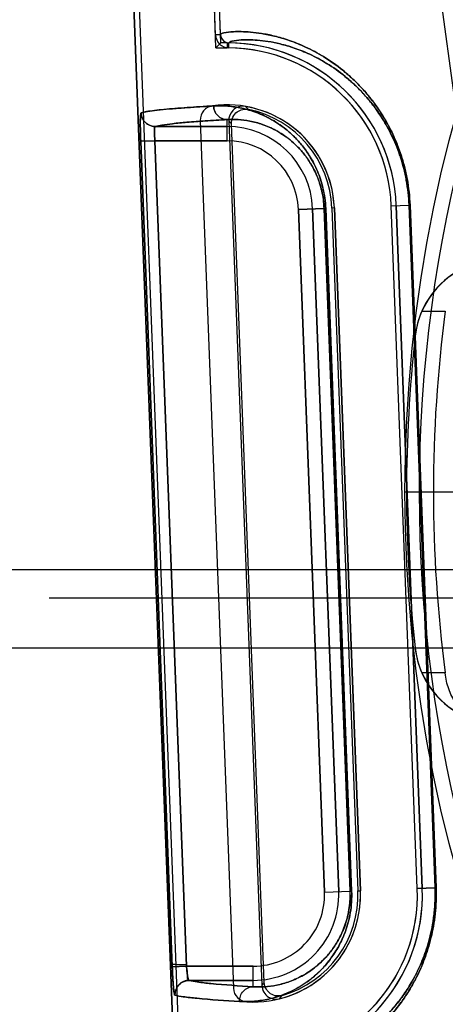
# Model space of a CAD drawing. Header units: millimetres. Extents: x 0 to 297, y 0 to 210.
# Tile 384 of 455: x 239.71 to 239.83, y 159.995 to 160.272. Entities that reach past the tile are written whole.
import ezdxf

# ---------------------------------------------------------------- set-up
doc = ezdxf.new("R2010")
doc.units = ezdxf.units.MM
doc.header["$LTSCALE"] = 16.335
doc.layers.get('0').update_dxf_attribs({"linetype": 'CONTINUOUS'})
for name, color, linetype in [('AXES_REF', 7, 'CONTINUOUS'), ('INTFCLR_1', 7, 'CONTINUOUS'), ('INTFCLR_144815', 7, 'CONTINUOUS'), ('INTFCLR_72935', 7, 'CONTINUOUS')]:
    doc.layers.add(name, color=color, linetype=linetype)

msp = doc.modelspace()

# ---------------------------------------------------------------- linework, layer by layer
at = {"color": 7, "linetype": 'Continuous'}
for radius in [7.756662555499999, 7.756, 7.706331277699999]:
    msp.add_circle((241.4302422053, 154.539298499), radius, dxfattribs=at)
msp.add_arc((241.4302422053, 154.539298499), 7.68, 278.2771290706, 261.7228709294, dxfattribs=at)
at = {"layer": 'AXES_REF', "color": 9, "linetype": 'Continuous'}
msp.add_arc((241.4302422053, 154.539298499), 7.075609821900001, 94.4118118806, 85.5881881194, dxfattribs=at)
at = {"layer": 'INTFCLR_1', "color": 6, "linetype": 'Continuous'}
for p, q in [((239.7312571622, 160.5620254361), (239.7727769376, 159.4752871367)), ((239.7326659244, 160.5621008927), (239.7741875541, 159.4753140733)), ((239.765101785, 160.2678622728), (239.7538167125, 160.5632376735)), ((239.7665113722, 160.2679161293), (239.7552254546, 160.5633136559)), ((239.7608383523, 160.2438053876), (239.7701628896, 159.9997450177)), ((239.7985345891, 160.2191774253), (239.8058701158, 160.0271774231)), ((239.8218584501, 160.0277882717), (239.8145229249, 160.219788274)), ((239.823269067, 160.0278151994), (239.8159335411, 160.2198151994))]:
    msp.add_line(p, q, dxfattribs=at)
at = {"layer": 'INTFCLR_1', "color": 9, "linetype": 'Continuous'}
for p, q in [((239.7665113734, 160.2679160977), (239.7651017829, 160.2678623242)), ((239.7688693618, 160.2641969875), (239.7688843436, 160.2656075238)), ((239.7683824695, 160.2380946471), (239.7683824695, 160.2440311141)), ((239.7683824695, 160.2420940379), (239.7481628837, 160.2420940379)), ((239.7440717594, 160.2379419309), (239.7480651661, 160.2380946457)), ((239.7440717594, 160.2379419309), (239.7529492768, 160.0058035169)), ((239.7480651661, 160.2380946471), (239.7683824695, 160.2380946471)), ((239.7480651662, 160.2380946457), (239.7569425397, 160.0059562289)), ((239.7884370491, 160.2187916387), (239.7956533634, 160.2190673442)), ((239.7957725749, 160.0267916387), (239.7884370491, 160.2187916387)), ((239.79976905, 160.0269443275), (239.7924335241, 160.2189443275)), ((239.7960930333, 160.2190673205), (239.7956533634, 160.219067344)), ((239.7956533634, 160.2190673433), (239.8029567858, 160.0270661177)), ((239.8034032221, 160.0270660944), (239.7960930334, 160.2190673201)), ((239.8145229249, 160.2197882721), (239.8195403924, 160.2199799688)), ((239.8195403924, 160.2199799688), (239.8268430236, 160.027978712)), ((239.8195403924, 160.2199799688), (239.8198170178, 160.2199799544)), ((239.8271241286, 160.0279786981), (239.8198170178, 160.2199799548)), ((239.7957725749, 160.0267916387), (239.8029567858, 160.0270661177)), ((239.8029567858, 160.0270661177), (239.8034032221, 160.0270660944)), ((239.8218584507, 160.0277882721), (239.8268430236, 160.027978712)), ((239.8268430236, 160.027978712), (239.8271241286, 160.0279786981)), ((239.7569425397, 160.0059562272), (239.7529492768, 160.0058035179)), ((239.7757179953, 160.0059562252), (239.7569425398, 160.0059562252)), ((239.7757179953, 160.0001760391), (239.7757179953, 160.0059562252)), ((239.757660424, 160.0019568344), (239.7757179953, 160.0019568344))]:
    msp.add_line(p, q, dxfattribs=at)
at = {"layer": 'INTFCLR_1', "color": 6, "linetype": 'Continuous'}
for centre, radius, start, end in [((239.7689098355, 160.2680075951), 0.0024002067, 182.1846802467, 269.3914656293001), ((239.7689098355, 160.2680075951), 0.0038108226, 182.1854536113, 269.3914573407), ((239.7683824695, 160.2180254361), 0.04758473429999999, 2.1879705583, 89.39575729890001), ((239.7683824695, 160.2180254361), 0.04617411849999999, 2.1879728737, 89.39582255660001), ((239.7648354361, 160.2439580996), 0.004, 97.78850620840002, 182.1879698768), ((239.7683824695, 160.2180254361), 0.0301741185, 2.1879704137, 97.78850629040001), ((239.7757179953, 160.0260254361), 0.0301741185, 266.587434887, 2.1879703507), ((239.7757179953, 160.0260254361), 0.04617411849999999, 274.9802481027, 2.1879701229), ((239.7757179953, 160.0260254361), 0.04758473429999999, 274.9802484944, 2.1879705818), ((239.7741599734, 159.9998977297), 0.004, 182.1879698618, 266.587435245)]:
    msp.add_arc(centre, radius, start, end, dxfattribs=at)
at = {"layer": 'INTFCLR_1', "color": 9, "linetype": 'Continuous'}
for centre, radius, start, end in [((239.7683824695, 160.2180254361), 0.0240686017, 2.1879705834, 89.99999998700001), ((239.7683824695, 160.2180254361), 0.0200692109, 2.1879702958, 89.99999993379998), ((239.7757179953, 160.0260254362), 0.0240686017, 270.0000000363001, 2.1879705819), ((239.7757179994, 160.0260254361), 0.0200692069, 270.0000000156, 2.1879709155)]:
    msp.add_arc(centre, radius, start, end, dxfattribs=at)
at = {"layer": 'INTFCLR_1', "color": 7, "linetype": 'Continuous'}
msp.add_arc((239.7576694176, 159.9979558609), 0.0040012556, 90.12879280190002, 182.1644691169, dxfattribs=at)
at = {"layer": 'INTFCLR_1', "color": 9, "linetype": 'Continuous'}
for points, knots in [([(239.8198170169, 160.2199799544), (239.8197233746, 160.2224404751), (239.8193860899, 160.2255007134), (239.8186640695, 160.2290801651), (239.8181270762, 160.2313367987), (239.817493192, 160.2335112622), (239.8167720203, 160.2355998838), (239.8160257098, 160.2375592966), (239.8146681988, 160.2406903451), (239.8128942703, 160.2439915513), (239.8109756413, 160.2469673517), (239.8091158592, 160.2495626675), (239.8067525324, 160.2524258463), (239.8038509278, 160.2553884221), (239.8002038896, 160.2585759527), (239.795807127, 160.261686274), (239.7914132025, 160.2640428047), (239.7881415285, 160.2654576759), (239.7852439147, 160.2665391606), (239.782480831, 160.2673567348), (239.7798711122, 160.267942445), (239.7776157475, 160.2683525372), (239.7751090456, 160.2686650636), (239.772463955, 160.2688053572), (239.7699697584, 160.2687729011), (239.7680305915, 160.2685570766), (239.7668733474, 160.2682698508), (239.7665071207, 160.2680268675), (239.7665113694, 160.2679161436)], [0, 0, 0, 0, 0.09145445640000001, 0.1138036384, 0.1356225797, 0.1775934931, 0.1978577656, 0.2176815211, 0.2554568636, 0.3245480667, 0.3565511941, 0.3869221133, 0.443096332, 0.4942467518, 0.5407728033, 0.6228600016, 0.6936556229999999, 0.7255371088, 0.7551980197, 0.8084927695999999, 0.8323850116, 0.8545194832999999, 0.8936035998, 0.9261879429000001, 0.9525909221, 0.9869380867, 0.995884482, 1, 1, 1, 1]), ([(239.8195403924, 160.2199799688), (239.8194510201, 160.2223302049), (239.8191297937, 160.2252531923), (239.8184423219, 160.2286724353), (239.8179311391, 160.2308277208), (239.8173277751, 160.2329045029), (239.8166413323, 160.2348992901), (239.8159310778, 160.236770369), (239.8146394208, 160.239759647), (239.8129514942, 160.2429114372), (239.8111257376, 160.2457523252), (239.809356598, 160.2482288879), (239.807108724, 160.2509603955), (239.8043488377, 160.2537859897), (239.8008811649, 160.2568240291), (239.796701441, 160.2597863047), (239.792524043, 160.2620280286), (239.7894145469, 160.2633715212), (239.7866618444, 160.2643966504), (239.7840372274, 160.2651695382), (239.7815587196, 160.2657205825), (239.7794175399, 160.2661044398), (239.7770379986, 160.2663933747), (239.7745286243, 160.2665155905), (239.7721596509, 160.2664710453), (239.7703264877, 160.2662508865), (239.7692185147, 160.2659602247), (239.768879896, 160.2657155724), (239.7688843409, 160.2656075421)], [0, 0, 0, 0, 0.0917406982, 0.1141566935, 0.136039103, 0.1781262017, 0.1984432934, 0.2183163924, 0.2561787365, 0.3254018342, 0.3574526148, 0.3878602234, 0.4440791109, 0.4952427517, 0.5417573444, 0.6237687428, 0.6944433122, 0.7262543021, 0.7558410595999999, 0.8089827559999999, 0.8327989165, 0.8548590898, 0.8938039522, 0.926266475, 0.9525704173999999, 0.9868267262, 0.9957825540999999, 1, 1, 1, 1]), ([(239.7441725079, 160.245940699), (239.7441100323, 160.2459224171), (239.7440741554, 160.2456369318), (239.7440059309, 160.2452234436), (239.7439784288, 160.2444538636), (239.7439593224, 160.2435888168), (239.743959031, 160.2426273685), (239.7439777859, 160.2407596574), (239.7440242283, 160.2391848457), (239.7440717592, 160.2379419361)], [0, 0, 0, 0, 0.0243363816, 0.0836812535, 0.1766822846, 0.3011690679, 0.4113743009, 0.5349902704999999, 1, 1, 1, 1]), ([(239.7481628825, 160.2420976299), (239.7474214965, 160.2420987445), (239.7461185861, 160.2424813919), (239.7446356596, 160.2439083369), (239.7442042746, 160.2451977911), (239.7441725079, 160.245940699)], [0, 0, 0, 0, 0.3677585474, 0.6311502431, 1, 1, 1, 1]), ([(239.7960930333, 160.2190673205), (239.7960566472, 160.2200229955), (239.7959340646, 160.2214457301), (239.7956383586, 160.2233099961), (239.7952718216, 160.2250830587), (239.7946913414, 160.2271725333), (239.793830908, 160.2294849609), (239.7928615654, 160.2315683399), (239.791818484, 160.2334374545), (239.7907249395, 160.2351144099), (239.7892682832, 160.2370616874), (239.787734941, 160.2387739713), (239.7861519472, 160.2402697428), (239.7846399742, 160.2415572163), (239.7827578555, 160.2429371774), (239.7798373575, 160.2446943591), (239.7762790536, 160.2462781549), (239.7721222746, 160.2474192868), (239.7682425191, 160.2479310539), (239.7657534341, 160.2479438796), (239.7645667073, 160.2478778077)], [0, 0, 0, 0, 0.0603894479, 0.0899892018, 0.119159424, 0.17467886, 0.2267330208, 0.2747852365, 0.3196343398, 0.3617804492, 0.4011022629, 0.4731136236, 0.506543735, 0.5385750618, 0.5984631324, 0.6536618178, 0.7535741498, 0.8432714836, 0.9249485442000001, 1, 1, 1, 1]), ([(239.7645667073, 160.2478778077), (239.7645851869, 160.2473915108), (239.7648044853, 160.2463851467), (239.7656573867, 160.2450871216), (239.7669294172, 160.2442247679), (239.7679152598, 160.2440266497), (239.768382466, 160.2440239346)], [0, 0, 0, 0, 0.245399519, 0.5071339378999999, 0.7644002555, 1, 1, 1, 1]), ([(239.7481628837, 160.2420940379), (239.7487775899, 160.2422754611), (239.7503977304, 160.2425629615), (239.7533694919, 160.2429377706), (239.7574229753, 160.2433106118), (239.7625458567, 160.2436876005), (239.7663187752, 160.2439152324), (239.7683824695, 160.2440311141)], [0, 0, 0, 0, 0.0945749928, 0.2419709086, 0.4422842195, 0.6949987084, 1, 1, 1, 1]), ([(239.7956533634, 160.219067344), (239.7956216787, 160.2199008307), (239.7954805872, 160.2215431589), (239.7950485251, 160.2239192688), (239.7944349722, 160.2261347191), (239.7936873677, 160.228150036), (239.7928453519, 160.2299648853), (239.7919394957, 160.2315922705), (239.7909901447, 160.2330514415), (239.7897260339, 160.2347443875), (239.7875567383, 160.237170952), (239.7848515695, 160.2393781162), (239.7815555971, 160.2413547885), (239.7784792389, 160.2427155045), (239.7748898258, 160.2436825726), (239.7715453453, 160.2441072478), (239.7694028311, 160.2440900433), (239.768382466, 160.2440239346)], [0, 0, 0, 0, 0.0607780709, 0.1198971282, 0.1757400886, 0.2280711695, 0.2763507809, 0.3213836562, 0.36367453, 0.4031049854, 0.4752440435, 0.6004044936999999, 0.6555016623, 0.75508233, 0.8443321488, 0.9254925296, 1, 1, 1, 1]), ([(239.7481628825, 160.2420976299), (239.747989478, 160.2420720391), (239.748005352, 160.2411947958), (239.7479302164, 160.2404213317), (239.7479927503, 160.239198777), (239.7480358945, 160.2384773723), (239.7480651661, 160.2380946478)], [0, 0, 0, 0, 0.130335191, 0.4536621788, 0.7145859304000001, 1, 1, 1, 1]), ([(239.7718856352, 159.9960239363), (239.7731137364, 159.9959523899), (239.775686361, 159.9959654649), (239.7796910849, 159.9965130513), (239.7839773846, 159.9977339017), (239.7876406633, 159.9994314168), (239.7902141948, 160.0010517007), (239.791751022, 160.0021762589), (239.7933636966, 160.0034839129), (239.794942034, 160.0049867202), (239.7964591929, 160.00669394), (239.7980287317, 160.0086888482), (239.7994846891, 160.0109659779), (239.8007781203, 160.0135448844), (239.801692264, 160.0157841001), (239.8023320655, 160.0178260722), (239.8027573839, 160.0195872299), (239.8031223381, 160.0214862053), (239.8033529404, 160.023463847), (239.8034354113, 160.0254970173), (239.8034232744, 160.0265394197), (239.8034032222, 160.0270660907)], [0, 0, 0, 0, 0.0741702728, 0.1546339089, 0.2429791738, 0.3419225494, 0.3968630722, 0.4261042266, 0.4566930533, 0.5220022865, 0.5571969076, 0.5943301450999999, 0.6749684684, 0.7195761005, 0.7681525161, 0.8206304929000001, 0.8484164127, 0.8773538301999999, 0.9371840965, 0.9682229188, 1, 1, 1, 1]), ([(239.7757179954, 160.0001760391), (239.7767727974, 160.0001044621), (239.7789851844, 160.0000968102), (239.7824344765, 160.000545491), (239.7861331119, 160.0015809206), (239.7892978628, 160.003037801), (239.7918946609, 160.0046681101), (239.7939455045, 160.0062487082), (239.7956169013, 160.0078411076), (239.7969316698, 160.0093225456), (239.7982931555, 160.0110562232), (239.7995561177, 160.0130367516), (239.8006782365, 160.0152809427), (239.8014717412, 160.0172312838), (239.8021518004, 160.0194097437), (239.8026668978, 160.0218015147), (239.8029133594, 160.0239249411), (239.8029848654, 160.0256978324), (239.8029742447, 160.0266068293), (239.8029567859, 160.0270661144)], [0, 0, 0, 0, 0.0735775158, 0.1534833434, 0.2413376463, 0.3399042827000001, 0.3947221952, 0.4544720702, 0.5197994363, 0.5550402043, 0.5922486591, 0.6731381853, 0.717931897, 0.7667439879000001, 0.8195094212, 0.876557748, 0.9367705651, 0.9680130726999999, 1, 1, 1, 1]), ([(239.777659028, 159.9761374), (239.7776632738, 159.9760256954), (239.7780577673, 159.9758136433), (239.7792469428, 159.9756194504), (239.7812262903, 159.9755585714), (239.7837420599, 159.9757264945), (239.7863881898, 159.9760794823), (239.7895091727, 159.9767240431), (239.7923946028, 159.9775577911), (239.7949267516, 159.9784639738), (239.7977975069, 159.979641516), (239.8016611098, 159.9815750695), (239.8065393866, 159.9847183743), (239.8106912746, 159.9881890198), (239.8140770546, 159.9916721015), (239.8167199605, 159.9948498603), (239.818830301, 159.9978731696), (239.8204667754, 160.0005936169), (239.8221334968, 160.0036987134), (239.8236303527, 160.0071113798), (239.8247281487, 160.0103178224), (239.8253126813, 160.012312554), (239.8258629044, 160.0144332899), (239.8263209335, 160.0166316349), (239.8266774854, 160.0189017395), (239.8271160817, 160.0224923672), (239.8272169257, 160.0255403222), (239.8271241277, 160.0279786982)], [0, 0, 0, 0, 0.00415512, 0.0132579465, 0.04812376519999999, 0.0748320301, 0.1077088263, 0.1470290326, 0.1932704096, 0.2191881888, 0.2469717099, 0.3085690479, 0.3794799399, 0.4622323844, 0.50906378, 0.5598962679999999, 0.6156970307, 0.6459197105, 0.6778621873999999, 0.7466490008, 0.7841161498, 0.8037783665, 0.8238994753, 0.8655447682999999, 0.8871774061, 0.9092985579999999, 1, 1, 1, 1]), ([(239.779848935, 159.9786203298), (239.7798527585, 159.9785114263), (239.7802191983, 159.9782953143), (239.7813589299, 159.9780948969), (239.7832308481, 159.9780217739), (239.7856209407, 159.978168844), (239.7881317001, 159.9784940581), (239.7910947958, 159.9790977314), (239.7938344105, 159.9798843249), (239.7962390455, 159.9807419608), (239.7989662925, 159.9818585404), (239.8026377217, 159.9836957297), (239.8072740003, 159.9866873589), (239.8112198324, 159.9899939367), (239.8144380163, 159.9933143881), (239.8169508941, 159.9963456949), (239.8189572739, 159.9992302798), (239.8205132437, 160.0018264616), (239.8220984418, 160.0047909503), (239.823521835, 160.008049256), (239.824565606, 160.0111106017), (239.8251214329, 160.0130154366), (239.8256446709, 160.0150408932), (239.8260801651, 160.0171404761), (239.8264191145, 160.0193086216), (239.8268360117, 160.0227384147), (239.8269315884, 160.0256496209), (239.8268430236, 160.027978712)], [0, 0, 0, 0, 0.0042537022, 0.013361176, 0.0481250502, 0.0747278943, 0.1074766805, 0.1466521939, 0.1927386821, 0.2185778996, 0.2462841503, 0.3077370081, 0.3785304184, 0.4612143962, 0.5080400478, 0.5588924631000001, 0.6147450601, 0.6450081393, 0.6770021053, 0.7459276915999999, 0.7834843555, 0.8031969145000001, 0.8233716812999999, 0.8651340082, 0.8868300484, 0.9090174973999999, 1, 1, 1, 1]), ([(239.7757179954, 160.0001760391), (239.7717380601, 160.0004099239), (239.7664817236, 160.0007387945), (239.7604711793, 160.0014159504), (239.7584227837, 160.0017412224), (239.757660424, 160.0019568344)], [0, 0, 0, 0, 0.6586243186, 0.8691172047, 1, 1, 1, 1]), ([(239.7718856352, 159.9960239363), (239.7718694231, 159.9965326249), (239.7720321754, 159.9976048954), (239.7728709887, 159.9990133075), (239.7741908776, 159.9999570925), (239.7752286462, 160.0001735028), (239.7757179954, 160.0001760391)], [0, 0, 0, 0, 0.2441201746, 0.506899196, 0.7652768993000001, 1, 1, 1, 1]), ([(239.7536707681, 159.9978047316), (239.7544399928, 159.9975890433), (239.7565061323, 159.9972638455), (239.7625691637, 159.9965866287), (239.7678710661, 159.9962578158), (239.7718856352, 159.9960239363)], [0, 0, 0, 0, 0.1308507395, 0.3413375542, 1, 1, 1, 1])]:
    msp.add_open_spline(points, degree=3, knots=knots, dxfattribs=at)
at = {"layer": 'INTFCLR_1', "color": 6, "linetype": 'Continuous'}
msp.add_open_spline([(239.7645662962, 160.2478777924), (239.7632777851, 160.2478060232), (239.7607901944, 160.2476607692), (239.7571715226, 160.2474240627), (239.7538075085, 160.2471735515), (239.7507475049, 160.2469063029), (239.7480854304, 160.246625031), (239.7459359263, 160.2463278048), (239.7446836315, 160.2460901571), (239.7441729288, 160.2459407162)], degree=3, knots=[0, 0, 0, 0, 0.1888198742, 0.3645867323, 0.5305926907, 0.6823681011, 0.814025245, 0.9221434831, 1, 1, 1, 1], dxfattribs=at)
at = {"layer": 'INTFCLR_1', "color": 7, "linetype": 'Continuous'}
for points, knots in [([(239.7537195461, 159.997754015), (239.7536468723, 159.9976587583), (239.7534735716, 159.9983588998), (239.7533665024, 159.9991845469), (239.7531934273, 160.0010300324), (239.7530887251, 160.0028006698), (239.753011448, 160.0042802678), (239.7529689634, 160.0052887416), (239.7529492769, 160.0058035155)], [0, 0, 0, 0, 0.0442575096, 0.1345118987, 0.4573237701, 0.6260773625, 0.8097107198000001, 1, 1, 1, 1]), ([(239.752949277, 160.005803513), (239.7529775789, 160.0050637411), (239.7530388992, 160.0036409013), (239.7531599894, 160.0016474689), (239.7532873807, 159.9997090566), (239.7534877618, 159.9984686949), (239.7536707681, 159.9978047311)], [0, 0, 0, 0, 0.2761379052, 0.5311304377, 0.7451301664, 1, 1, 1, 1]), ([(239.7569425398, 160.0059562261), (239.7569622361, 160.0056987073), (239.7570230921, 160.004979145), (239.7571640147, 160.0036901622), (239.7573073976, 160.0029408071), (239.7575425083, 160.0018214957), (239.7577087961, 160.0019314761)], [0, 0, 0, 0, 0.1872422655, 0.5347088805, 0.8554618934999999, 1, 1, 1, 1]), ([(239.7569425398, 160.0059562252), (239.7569929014, 160.0053082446), (239.7572959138, 160.004211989), (239.7569588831, 160.0020544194), (239.757660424, 160.0019568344)], [0, 0, 0, 0, 0.4785158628, 1, 1, 1, 1]), ([(239.7537195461, 159.997754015), (239.7536861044, 159.9985374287), (239.754048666, 159.9999374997), (239.7555501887, 160.0015130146), (239.7569300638, 160.001935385), (239.7577087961, 160.0019314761)], [0, 0, 0, 0, 0.3689261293, 0.6336074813, 1, 1, 1, 1])]:
    msp.add_open_spline(points, degree=3, knots=knots, dxfattribs=at)
at = {"layer": 'INTFCLR_144815', "color": 9, "linetype": 'Continuous'}
for p, q in [((239.7925972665, 160.5406713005), (239.8465237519, 160.1451560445)), ((239.8231462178, 160.1901702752), (239.8297408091, 160.1902001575)), ((239.8212653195, 160.1831332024), (239.8212712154, 160.1831859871)), ((240.7177159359, 160.1173784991), (239.7103211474, 160.1173784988)), ((239.718319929, 160.109518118), (240.7097171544, 160.1095181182)), ((239.8212712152, 160.0954110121), (239.8212653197, 160.0954637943)), ((239.8297407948, 160.0883969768), (239.8231461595, 160.0884268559))]:
    msp.add_line(p, q, dxfattribs=at)
at = {"layer": 'INTFCLR_144815', "color": 6, "linetype": 'Continuous'}
for p, q in [((239.8223976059, 160.139298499), (239.8183976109, 160.139298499)), ((239.8223975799, 160.139298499), (239.8183976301, 160.1392984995)), ((239.8435833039, 160.139298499), (239.8223976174, 160.139298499)), ((239.7103211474, 160.1173784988), (239.6851881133, 160.117378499)), ((239.6868993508, 160.0954764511), (240.7411377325, 160.0954764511))]:
    msp.add_line(p, q, dxfattribs=at)
at = {"layer": 'INTFCLR_144815', "color": 9, "linetype": 'Continuous'}
msp.add_circle((240.2140185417, 160.139298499), 0.3956209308, dxfattribs=at)
for centre, radius, start, end in [((240.2140185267, 160.1393682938), 0.3916209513, 359.9897887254, 180.0102113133), ((240.2140185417, 160.139298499), 0.3876343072, 172.4544928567, 187.5455071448), ((240.2140185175, 160.1392287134), 0.3916209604, 179.9897901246, 0.0102099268)]:
    msp.add_arc(centre, radius, start, end, dxfattribs=at)
at = {"layer": 'INTFCLR_144815', "color": 6, "linetype": 'Continuous'}
for centre, radius, start, end in [((239.8451105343, 160.1804738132), 0.0239929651, 91.50890089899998, 173.6351337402), ((239.845126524, 160.1805453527), 0.0239950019, 104.9286134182, 156.3519452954), ((239.8451797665, 160.1805110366), 0.0240578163, 156.3279439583, 173.6159011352), ((240.2140185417, 160.139298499), 0.3951918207, 173.627751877, 186.3722481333), ((239.8451105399, 160.098123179), 0.0239929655, 186.3648512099, 268.4910852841), ((239.8451708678, 160.0980835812), 0.0240486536, 186.380820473, 203.6753744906), ((239.8451265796, 160.0980517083), 0.0239950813, 203.6481394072, 255.0712970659)]:
    msp.add_arc(centre, radius, start, end, dxfattribs=at)
at = {"layer": 'INTFCLR_144815', "color": 9, "linetype": 'Continuous'}
msp.add_open_spline([(239.8389451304, 160.0748668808), (239.8377037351, 160.0753360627), (239.8353070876, 160.076751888), (239.8324703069, 160.0799245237), (239.8305052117, 160.0839122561), (239.8298782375, 160.0868788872), (239.8297407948, 160.0883969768)], degree=3, knots=[0, 0, 0, 0, 0.2318302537, 0.4763818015, 0.7337212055, 1, 1, 1, 1], dxfattribs=at)
at = {"layer": 'INTFCLR_72935', "color": 6, "linetype": 'Continuous'}
for p, q in [((239.7727769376, 159.4752871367), (239.7312571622, 160.5620254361)), ((239.7326673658, 160.5620631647), (239.774188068, 159.4753006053)), ((239.7652417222, 160.2641995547), (239.7538171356, 160.5632266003)), ((239.7665994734, 160.2656101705), (239.7552254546, 160.5633136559)), ((239.7665994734, 160.2656101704), (239.7652417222, 160.2641995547)), ((239.7683824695, 160.2656101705), (239.7665994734, 160.2656101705)), ((239.7652417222, 160.2641995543), (239.7683824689, 160.2641995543)), ((239.7688488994, 160.2436821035), (239.7781406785, 160.0004791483)), ((239.778806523, 160.001384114), (239.7695818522, 160.2428305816)), ((239.7978346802, 160.2191640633), (239.805170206, 160.0271640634)), ((239.8058701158, 160.0271774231), (239.7985345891, 160.2191774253)), ((239.821857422, 160.0278151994), (239.8145218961, 160.2198151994)), ((239.8159335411, 160.2198151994), (239.823269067, 160.0278151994))]:
    msp.add_line(p, q, dxfattribs=at)
at = {"layer": 'INTFCLR_72935', "color": 9, "linetype": 'Continuous'}
for p, q in [((239.7683824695, 160.2656101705), (239.7683824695, 160.2641995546)), ((239.7683824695, 160.2380946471), (239.7683824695, 160.2440311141)), ((239.7481628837, 160.2420940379), (239.7683824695, 160.2420940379)), ((239.7480651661, 160.2380946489), (239.7440717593, 160.2379419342)), ((239.752949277, 160.0058035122), (239.7440717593, 160.2379419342)), ((239.7569425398, 160.0059562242), (239.7480651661, 160.2380946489)), ((239.7683824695, 160.2380946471), (239.7480651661, 160.2380946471)), ((239.7956533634, 160.2190673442), (239.7884370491, 160.2187916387)), ((239.7884370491, 160.2187916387), (239.7957725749, 160.0267916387)), ((239.7924335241, 160.2189443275), (239.7997690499, 160.0269443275)), ((239.8029567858, 160.0270661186), (239.7956533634, 160.2190673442)), ((239.7956533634, 160.2190673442), (239.7960930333, 160.2190673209)), ((239.7960930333, 160.2190673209), (239.8034032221, 160.0270660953)), ((239.7985345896, 160.2191774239), (239.7978351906, 160.2191507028)), ((239.8145229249, 160.2197882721), (239.8195403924, 160.2199799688)), ((239.8195403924, 160.2199799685), (239.8198170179, 160.2199799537)), ((239.8268430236, 160.027978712), (239.8195403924, 160.2199799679)), ((239.8198170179, 160.2199799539), (239.8271241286, 160.0279786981)), ((239.7957725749, 160.0267916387), (239.8029567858, 160.0270661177)), ((239.8029567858, 160.0270661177), (239.8034032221, 160.0270660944)), ((239.8051707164, 160.0271507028), (239.8058701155, 160.0271774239)), ((239.8268430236, 160.027978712), (239.8218584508, 160.0277882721)), ((239.8268430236, 160.027978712), (239.8271241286, 160.0279786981)), ((239.7569425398, 160.0059562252), (239.7757179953, 160.0059562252)), ((239.7757179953, 160.0001760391), (239.7757179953, 160.0059562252)), ((239.7757179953, 160.0019568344), (239.757660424, 160.0019568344))]:
    msp.add_line(p, q, dxfattribs=at)
at = {"layer": 'INTFCLR_72935', "color": 7, "linetype": 'Continuous'}
msp.add_line((239.752949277, 160.0058035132), (239.7569425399, 160.0059562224), dxfattribs=at)
at = {"layer": 'INTFCLR_72935', "color": 6, "linetype": 'Continuous'}
for centre, radius, start, end in [((239.7683824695, 160.2180254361), 0.04758473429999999, 2.187970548, 90.00000000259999), ((239.7683824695, 160.2180254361), 0.04617411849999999, 2.1879728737, 90.00000080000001), ((239.7683824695, 160.2180254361), 0.0301741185, 2.1879732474, 80.220805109), ((239.7683824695, 160.2180254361), 0.0294742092, 2.1879704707, 78.2717091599), ((239.7757179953, 160.0260254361), 0.04617411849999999, 270.4807594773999, 2.1879701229), ((239.7757179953, 160.0260254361), 0.04758473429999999, 272.230106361, 2.1879705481), ((239.7757179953, 160.0260254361), 0.0301741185, 284.15513625, 2.1879689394), ((239.7757179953, 160.0260254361), 0.0294742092, 286.1042320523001, 2.1879706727)]:
    msp.add_arc(centre, radius, start, end, dxfattribs=at)
at = {"layer": 'INTFCLR_72935', "color": 9, "linetype": 'Continuous'}
for centre, radius, start, end in [((239.7191829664, 160.1932328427), 0.0769707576, 44.18975347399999, 45.107189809), ((239.7191554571, 160.2001669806), 0.0660530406, 40.2331223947, 41.2077041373), ((239.7683824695, 160.2180254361), 0.0240686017, 2.1879705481, 90.0000000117), ((239.7683824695, 160.2180254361), 0.0200692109, 2.1879702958, 89.99999993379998), ((239.7766830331, 160.0260683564), 0.0262926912, 359.9063571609, 2.1747962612), ((239.777466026, 160.0261012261), 0.049412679, 359.9121187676, 2.1775365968), ((239.7757179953, 160.0260254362), 0.0240686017, 269.9999999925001, 2.1879705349), ((239.7757179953, 160.0260254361), 0.0200692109, 269.9999999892, 2.1879704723), ((239.7576694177, 159.9979558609), 0.0040012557, 90.12879358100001, 182.1644691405), ((239.7252718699, 160.0400758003), 0.0660530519, 323.1682372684, 324.1428188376), ((239.7247702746, 160.0469917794), 0.0769707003, 319.268751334, 320.1861883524)]:
    msp.add_arc(centre, radius, start, end, dxfattribs=at)
for points, knots in [([(239.7665113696, 160.267916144), (239.7665070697, 160.2680282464), (239.7668802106, 160.2682726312), (239.7680478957, 160.2685602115), (239.7700030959, 160.2687751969), (239.7725083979, 160.2688044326), (239.7751534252, 160.2686608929), (239.7782886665, 160.2682667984), (239.7812050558, 160.2676688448), (239.7837806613, 160.2669721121), (239.7867188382, 160.2660323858), (239.7907043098, 160.2644218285), (239.7957927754, 160.2616949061), (239.799667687, 160.2589563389), (239.8023268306, 160.2567206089), (239.8042745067, 160.254955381), (239.8067368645, 160.2524421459), (239.809088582, 160.2495970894), (239.8109449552, 160.2470123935), (239.8128690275, 160.2440353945), (239.8146491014, 160.2407298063), (239.8160109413, 160.2375952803), (239.8167595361, 160.2356343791), (239.8174843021, 160.2335399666), (239.8181213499, 160.2313587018), (239.8186605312, 160.229096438), (239.8193849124, 160.225510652), (239.8197232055, 160.2224449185), (239.8198170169, 160.2199799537)], [0, 0, 0, 0, 0.0041667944, 0.0132325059, 0.04788090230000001, 0.0743889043, 0.106992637, 0.1459539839, 0.1917350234, 0.2174100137, 0.2450322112, 0.3062748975, 0.3767708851, 0.459022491, 0.4819214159, 0.5057929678, 0.5566317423, 0.6124577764, 0.6427014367, 0.6747871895, 0.7440712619, 0.7818214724, 0.801661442, 0.8220172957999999, 0.8641280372, 0.8859911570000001, 0.908379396, 1, 1, 1, 1]), ([(239.7688843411, 160.2656075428), (239.7688798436, 160.2657168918), (239.7692249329, 160.2659630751), (239.7703429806, 160.2662539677), (239.7721912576, 160.2664734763), (239.774570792, 160.2665149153), (239.7770801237, 160.2663895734), (239.7800565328, 160.2660250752), (239.7828255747, 160.265463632), (239.785271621, 160.2648060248), (239.7880631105, 160.2639166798), (239.7918508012, 160.2623881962), (239.7966877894, 160.259794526), (239.8003709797, 160.2571866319), (239.8028989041, 160.2550563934), (239.8047514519, 160.2533732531), (239.8070938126, 160.2509759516), (239.8093306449, 160.2482617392), (239.8110965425, 160.245795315), (239.8129274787, 160.2429532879), (239.8146212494, 160.2397973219), (239.8159170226, 160.2368047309), (239.8166294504, 160.2349322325), (239.8173193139, 160.2329319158), (239.8179256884, 160.2308486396), (239.8184389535, 160.2286879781), (239.8191286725, 160.2252626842), (239.8194508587, 160.2223344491), (239.8195403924, 160.2199799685)], [0, 0, 0, 0, 0.0042689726, 0.0133434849, 0.0478995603, 0.0743080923, 0.1067900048, 0.1456126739, 0.1912440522, 0.216842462, 0.2443885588, 0.3054870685, 0.3758623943, 0.4580378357, 0.4809282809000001, 0.5047968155, 0.5556486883, 0.611518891, 0.6417989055, 0.6739322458, 0.7433482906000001, 0.7811853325, 0.8010746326, 0.8214835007, 0.8637107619, 0.8856374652, 0.9080926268, 1, 1, 1, 1]), ([(239.7440717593, 160.2379419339), (239.7440520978, 160.2384560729), (239.7440174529, 160.2394668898), (239.7439809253, 160.2409319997), (239.7439567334, 160.2423833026), (239.7439653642, 160.243690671), (239.7439701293, 160.24485441), (239.7440693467, 160.2454668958), (239.7440810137, 160.2459139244), (239.7441725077, 160.245940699)], [0, 0, 0, 0, 0.1923988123, 0.3780628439, 0.5486260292, 0.7331187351, 0.8743091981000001, 0.9643516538, 1, 1, 1, 1]), ([(239.7441725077, 160.245940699), (239.7442042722, 160.2451973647), (239.7446356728, 160.2439076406), (239.7461178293, 160.2424783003), (239.7474217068, 160.2420992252), (239.7481628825, 160.2420976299)], [0, 0, 0, 0, 0.3689833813, 0.6324226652, 1, 1, 1, 1]), ([(239.7645667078, 160.2478778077), (239.7657511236, 160.2479437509), (239.7682303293, 160.2479312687), (239.7720926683, 160.247424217), (239.7762387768, 160.2462922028), (239.7798018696, 160.2447132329), (239.7827354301, 160.2429526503), (239.7846263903, 160.2415679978), (239.7861428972, 160.240277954), (239.7877281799, 160.2387810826), (239.7896997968, 160.2365806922), (239.7914957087, 160.234010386), (239.7928429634, 160.2316053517), (239.7938179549, 160.229516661), (239.7946839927, 160.2271955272), (239.7953911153, 160.2246578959), (239.7958923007, 160.2219242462), (239.7960561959, 160.2200348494), (239.7960930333, 160.2190673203)], [0, 0, 0, 0, 0.0749094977, 0.1561165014, 0.2453216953, 0.3454232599, 0.4010855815, 0.4611454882, 0.493172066, 0.5267668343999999, 0.5987710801, 0.6793235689, 0.7241924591, 0.7727267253, 0.8247342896, 0.8804636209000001, 0.9388580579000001, 1, 1, 1, 1]), ([(239.768382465, 160.244020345), (239.7679150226, 160.2440230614), (239.7669299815, 160.2442264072), (239.7656572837, 160.2450866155), (239.7648045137, 160.2463852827), (239.7645851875, 160.2473915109), (239.7645667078, 160.2478778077)], [0, 0, 0, 0, 0.2356907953, 0.4929264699, 0.7546297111, 1, 1, 1, 1]), ([(239.7683824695, 160.2440311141), (239.7663181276, 160.2439151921), (239.762544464, 160.2436875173), (239.7574210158, 160.2433104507), (239.7533679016, 160.242937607), (239.7503968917, 160.242562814), (239.7487773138, 160.2422754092), (239.7481628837, 160.2420940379)], [0, 0, 0, 0, 0.3050970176, 0.5578258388, 0.7581134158, 0.9054662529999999, 1, 1, 1, 1]), ([(239.768382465, 160.244020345), (239.7694007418, 160.2440864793), (239.7715345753, 160.2440993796), (239.7748640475, 160.2436819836), (239.7784441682, 160.242722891), (239.7815247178, 160.2413676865), (239.7840630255, 160.2398493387), (239.7860735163, 160.2383795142), (239.7880968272, 160.2365635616), (239.7901008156, 160.2343242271), (239.7916600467, 160.232088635), (239.7928292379, 160.229995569), (239.7936764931, 160.2281759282), (239.7944285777, 160.2261540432), (239.7950431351, 160.2239419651), (239.7954787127, 160.2215585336), (239.7956213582, 160.2199110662), (239.7956533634, 160.2190673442)], [0, 0, 0, 0, 0.0743534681, 0.1550331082, 0.243792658, 0.3435243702, 0.3990981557, 0.4590751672, 0.5247074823, 0.5968389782, 0.6775819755, 0.7227186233, 0.7714095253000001, 0.8236901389, 0.8797311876, 0.9384776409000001, 1, 1, 1, 1]), ([(239.7480651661, 160.2380946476), (239.7480453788, 160.2383518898), (239.7479990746, 160.2390764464), (239.7479238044, 160.2403144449), (239.7480036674, 160.2411999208), (239.7479915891, 160.2420707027), (239.7481628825, 160.2420976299)], [0, 0, 0, 0, 0.1918378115, 0.546653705, 0.8710704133, 1, 1, 1, 1]), ([(239.8034032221, 160.0270660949), (239.8034424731, 160.026035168), (239.8034147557, 160.0240027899), (239.8030737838, 160.0210593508), (239.8024850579, 160.0183221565), (239.8017111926, 160.0158378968), (239.8008036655, 160.0136016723), (239.7998035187, 160.0115965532), (239.79873765, 160.0097967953), (239.7973005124, 160.0077054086), (239.7954305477, 160.0054582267), (239.7934244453, 160.0035384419), (239.7918220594, 160.0022312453), (239.790289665, 160.0011027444), (239.7877158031, 159.999471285), (239.7840420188, 159.99775679), (239.7797326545, 159.9965203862), (239.7757044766, 159.9959658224), (239.7731175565, 159.9959521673), (239.7718856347, 159.9960239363)], [0, 0, 0, 0, 0.0622033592, 0.1222915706, 0.178374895, 0.2307655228, 0.2789783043, 0.3237295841, 0.3657434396, 0.4049884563, 0.4766378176, 0.5415613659, 0.5720673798, 0.6012766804, 0.6562614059, 0.7555726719, 0.8445050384, 0.9255970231, 1, 1, 1, 1]), ([(239.8271241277, 160.027978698), (239.8271711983, 160.0267402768), (239.827176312, 160.0242950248), (239.8269263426, 160.0206889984), (239.8264443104, 160.0172277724), (239.8257614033, 160.013946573), (239.8249157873, 160.0108678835), (239.823646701, 160.00715755), (239.8218333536, 160.0030056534), (239.819718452, 159.9992703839), (239.8179611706, 159.9966269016), (239.8162578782, 159.994297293), (239.8144974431, 159.9921733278), (239.8126940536, 159.990250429), (239.8102218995, 159.9877980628), (239.8065691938, 159.9847422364), (239.8016945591, 159.9815928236), (239.7978221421, 159.9796584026), (239.7949470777, 159.9784741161), (239.7924123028, 159.9775598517), (239.7900073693, 159.9768680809), (239.7877497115, 159.9763625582), (239.7858284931, 159.9760004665), (239.7837184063, 159.9757283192), (239.7812025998, 159.9755572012), (239.7792319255, 159.9756200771), (239.7780509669, 159.9758160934), (239.777663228, 159.9760271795), (239.7776590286, 159.9761374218)], [0, 0, 0, 0, 0.046063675, 0.0907932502, 0.1342483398, 0.1758512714, 0.215278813, 0.2528373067, 0.321532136, 0.3833255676, 0.4121154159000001, 0.4394793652, 0.4905636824, 0.5145184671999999, 0.5374441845, 0.6199770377, 0.6909349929, 0.7527024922, 0.7805654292, 0.8064766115, 0.8528279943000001, 0.8734517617, 0.8924461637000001, 0.9255129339, 0.9522459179, 0.9869084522, 0.9958994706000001, 1, 1, 1, 1]), ([(239.8029756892, 160.0260253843), (239.8029748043, 160.0254724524), (239.8029271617, 160.0240504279), (239.8026711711, 160.021828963), (239.8021599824, 160.0194430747), (239.8014883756, 160.017278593), (239.8007005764, 160.0153309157), (239.799832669, 160.0135854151), (239.7989082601, 160.0120200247), (239.797661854, 160.0102022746), (239.7960417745, 160.0082513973), (239.7939993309, 160.0062957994), (239.7919584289, 160.0047126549), (239.7893624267, 160.0030719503), (239.7861886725, 160.0016003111), (239.7824699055, 160.0005515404), (239.779000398, 160.0000967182), (239.7767758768, 160.0001046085), (239.7757179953, 160.0001760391)], [0, 0, 0, 0, 0.0394330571, 0.1014001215, 0.1591971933, 0.2132012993, 0.262818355, 0.3088708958, 0.3520968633, 0.3923582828, 0.4659620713, 0.5324718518, 0.5936424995, 0.6498475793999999, 0.7512275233, 0.8418574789, 0.9243841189, 1, 1, 1, 1]), ([(239.8268784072, 160.026025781), (239.8268775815, 160.0254928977), (239.8268483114, 160.0238105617), (239.826655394, 160.0210157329), (239.8261975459, 160.0177097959), (239.8255488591, 160.014575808), (239.8247432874, 160.0116358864), (239.8235388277, 160.0080926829), (239.8218122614, 160.0041301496), (239.8198013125, 160.0005643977), (239.8181302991, 159.99804097), (239.8165118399, 159.9958176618), (239.814836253, 159.9937929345), (239.813123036, 159.9919576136), (239.8107726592, 159.9896209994), (239.8073024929, 159.9867087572), (239.8026682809, 159.9837128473), (239.798990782, 159.9818695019), (239.7962582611, 159.9807492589), (239.7938496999, 159.9798890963), (239.7915673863, 159.9792327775), (239.7894239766, 159.9787573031), (239.7875994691, 159.9784242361), (239.785598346, 159.97816818), (239.7832077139, 159.9780209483), (239.7813443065, 159.9780960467), (239.7802121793, 159.9782975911), (239.7798521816, 159.9785127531), (239.7798484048, 159.9786202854)], [0, 0, 0, 0, 0.0213421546, 0.0673777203, 0.1120997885, 0.1549098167, 0.195464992, 0.2341047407, 0.3047181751, 0.3682141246, 0.3977900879, 0.4258952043, 0.4783244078, 0.5029117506, 0.5264277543, 0.61104404, 0.68373349, 0.7469777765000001, 0.7754788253, 0.8019736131, 0.8493800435, 0.8704651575, 0.8898774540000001, 0.9236766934, 0.9509978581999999, 0.9864607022, 0.9956906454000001, 1, 1, 1, 1]), ([(239.757660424, 160.0019568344), (239.7584228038, 160.0017412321), (239.7604712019, 160.0014159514), (239.7664817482, 160.0007387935), (239.7717380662, 160.0004099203), (239.7757179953, 160.0001760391)], [0, 0, 0, 0, 0.1308855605, 0.341376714, 1, 1, 1, 1]), ([(239.7718856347, 159.9960239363), (239.7718694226, 159.9965326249), (239.7720321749, 159.9976048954), (239.7728709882, 159.9990133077), (239.7741908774, 159.9999570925), (239.7752286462, 160.0001735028), (239.7757179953, 160.0001760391)], [0, 0, 0, 0, 0.2441201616, 0.5068991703, 0.7652768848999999, 1, 1, 1, 1]), ([(239.7718856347, 159.9960239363), (239.7678710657, 159.9962578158), (239.7625691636, 159.9965866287), (239.7565061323, 159.9972638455), (239.7544399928, 159.9975890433), (239.7536707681, 159.9978047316)], [0, 0, 0, 0, 0.6586624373, 0.8691492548, 1, 1, 1, 1])]:
    msp.add_open_spline(points, degree=3, knots=knots, dxfattribs=at)
at = {"layer": 'INTFCLR_72935', "color": 6, "linetype": 'Continuous'}
for points, knots in [([(239.7665113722, 160.267916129), (239.7665286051, 160.267465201), (239.7669117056, 160.2662751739), (239.7681532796, 160.265615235), (239.7688843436, 160.2656075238)], [0, 0, 0, 0, 0.3816574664, 1, 1, 1, 1]), ([(239.7441729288, 160.2459407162), (239.7447591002, 160.2461122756), (239.7462608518, 160.2463821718), (239.7488990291, 160.246723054), (239.7522364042, 160.2470448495), (239.7560748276, 160.2473486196), (239.7602384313, 160.2476279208), (239.7631055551, 160.2477964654), (239.7645662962, 160.2478777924)], [0, 0, 0, 0, 0.08936447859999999, 0.222530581, 0.389450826, 0.5797688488, 0.7859384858, 1, 1, 1, 1]), ([(239.7735075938, 160.2477611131), (239.7728761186, 160.2478699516), (239.7715380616, 160.2477733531), (239.7694901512, 160.2465151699), (239.7688091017, 160.244723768), (239.7688488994, 160.2436821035)], [0, 0, 0, 0, 0.2757415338, 0.5514262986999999, 1, 1, 1, 1]), ([(239.7695818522, 160.2428305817), (239.7695568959, 160.2434837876), (239.7698403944, 160.244819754), (239.7714111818, 160.2467002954), (239.7733313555, 160.2471006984), (239.774373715, 160.2468842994)], [0, 0, 0, 0, 0.2761912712, 0.5501956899, 1, 1, 1, 1]), ([(239.7781406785, 160.0004791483), (239.7781651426, 159.9998388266), (239.7785370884, 159.998549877), (239.7801925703, 159.9968073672), (239.7820862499, 159.9965125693), (239.7830970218, 159.9967674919)], [0, 0, 0, 0, 0.275742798, 0.5514269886, 1, 1, 1, 1]), ([(239.7838937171, 159.9977078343), (239.7832656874, 159.9975265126), (239.7819007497, 159.9974803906), (239.7796976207, 159.9985527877), (239.7788471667, 160.0003203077), (239.778806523, 160.0013841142)], [0, 0, 0, 0, 0.276190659, 0.5501968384, 1, 1, 1, 1])]:
    msp.add_open_spline(points, degree=3, knots=knots, dxfattribs=at)
at = {"layer": 'INTFCLR_72935', "color": 7, "linetype": 'Continuous'}
for points, knots in [([(239.7569112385, 160.006342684), (239.7566750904, 160.0063345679), (239.7559701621, 160.0063198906), (239.7547641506, 160.0062915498), (239.7537938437, 160.0064397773), (239.7529967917, 160.006418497), (239.7529180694, 160.0065764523)], [0, 0, 0, 0, 0.1763530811, 0.530125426, 0.8682802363, 1, 1, 1, 1]), ([(239.7529180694, 160.0065764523), (239.7529355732, 160.0060611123), (239.7529795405, 160.0050367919), (239.7530479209, 160.0035351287), (239.7531224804, 160.0022180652), (239.7531963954, 160.0011165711), (239.7532709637, 160.0001557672), (239.7533573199, 159.9992895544), (239.7534450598, 159.998522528), (239.7535469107, 159.9981032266), (239.7536056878, 159.9978229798), (239.7536707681, 159.9978047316)], [0, 0, 0, 0, 0.175182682, 0.3483077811, 0.5107389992, 0.6232334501, 0.723652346, 0.8372287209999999, 0.9223507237, 0.9770368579, 1, 1, 1, 1]), ([(239.7536707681, 159.9978047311), (239.7535296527, 159.9982404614), (239.753340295, 159.9991757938), (239.7532246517, 160.0007650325), (239.7530674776, 160.0029865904), (239.7529910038, 160.0047126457), (239.752949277, 160.005803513)], [0, 0, 0, 0, 0.1691170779, 0.3560472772, 0.5929530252, 1, 1, 1, 1]), ([(239.757660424, 160.0019568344), (239.757477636, 160.0019823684), (239.7573675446, 160.0028263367), (239.7571638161, 160.0036299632), (239.7570271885, 160.0049795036), (239.756946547, 160.0058298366), (239.7569112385, 160.006342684)], [0, 0, 0, 0, 0.1235787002, 0.4193134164, 0.6557971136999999, 1, 1, 1, 1]), ([(239.757660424, 160.0019568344), (239.7571759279, 160.0020245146), (239.7573378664, 160.0040623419), (239.7570097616, 160.0050880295), (239.7569425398, 160.0059562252)], [0, 0, 0, 0, 0.359707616, 1, 1, 1, 1])]:
    msp.add_open_spline(points, degree=3, knots=knots, dxfattribs=at)

doc.saveas('drawing.dxf')
